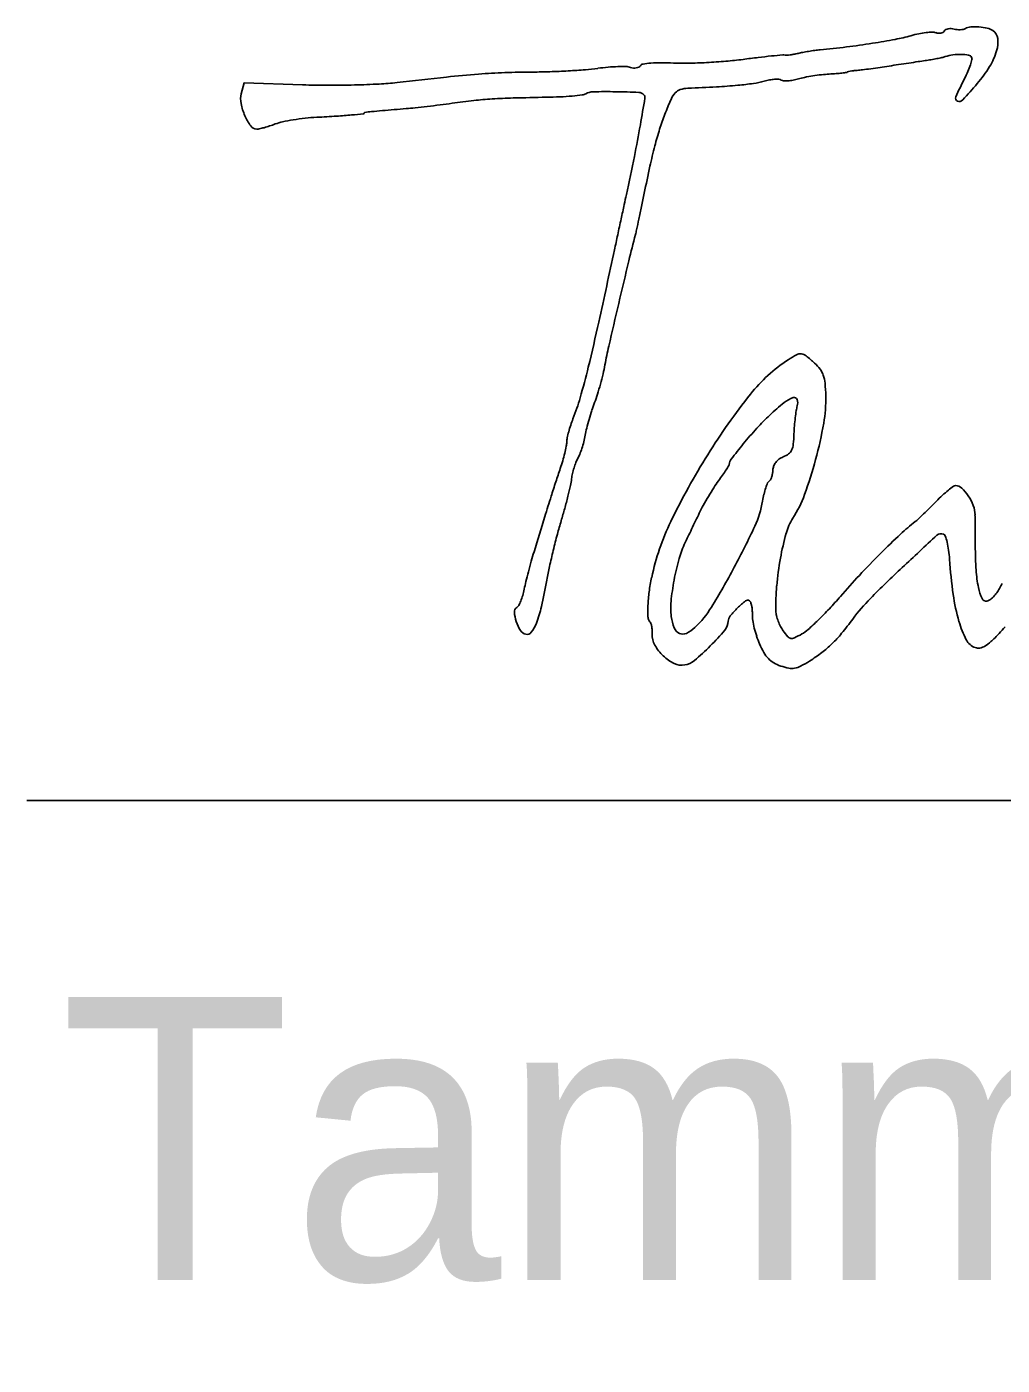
# Model space of a CAD drawing. Extents: x 0 to 69.5, y -4.5 to 22.
# Drawn here: x 26.218 to 26.701, y 8.672 to 9.335 of the extents above; entities that cross this region are included whole.
import ezdxf

# ---------------------------------------------------------------- set-up
doc = ezdxf.new("R2010")
doc.units = 0
doc.layers.add('SH_Data', color=7, linetype='Continuous')
doc.layers.add('SH_Text', color=7, linetype='Continuous')

msp = doc.modelspace()

# ---------------------------------------------------------------- linework, layer by layer
at = {"layer": 'SH_Data'}
msp.add_line((26.21817, 8.95174), (29.71817, 8.95174), dxfattribs=at)
at = {"layer": 'SH_Text'}
msp.add_lwpolyline([(26.32433, 9.30159), (26.32568, 9.30691), (26.35465, 9.30599)], dxfattribs=at)
for centre, radius, start, end in [((26.6858, 9.32829), 0.00637, 94.59298, 119.90187), ((26.68742, 9.3081), 0.02663, 85.84447, 94.59295), ((26.6874, 9.30783), 0.0269, 77.01973, 85.84442), ((26.58156, 9.67982), 0.35755, 278.86374, 280.70175), ((26.63194, 9.41326), 0.08627, 280.70169, 285.98755), ((26.67054, 9.27853), 0.05388, 101.80562, 105.98752), ((26.66844, 9.28856), 0.04363, 96.90686, 101.80559), ((26.66769, 9.29476), 0.03739, 92.11719, 96.90688), ((26.66646, 9.32816), 0.00396, 67.19078, 92.11721), ((26.66967, 9.33579), 0.00431, 247.19073, 263.71684), ((26.66964, 9.3356), 0.00412, 263.71691, 280.80788), ((26.66977, 9.33497), 0.00348, 280.80793, 299.49752), ((26.67043, 9.3338), 0.00213, 299.49734, 326.46687), ((26.67394, 9.33147), 0.00209, 117.74555, 146.46696), ((26.67508, 9.32931), 0.00452, 101.63031, 117.74552), ((26.6753, 9.3282), 0.00565, 87.20446, 101.63033), ((26.67528, 9.32779), 0.00607, 73.52941, 87.20455), ((26.67946, 9.34192), 0.00867, 253.52935, 263.55613), ((26.67968, 9.34388), 0.01064, 263.55616, 272.15406), ((26.67973, 9.34265), 0.00941, 272.15391, 281.14382), ((26.68087, 9.33686), 0.00351, 281.14374, 299.90186), ((26.6915, 9.32561), 0.00865, 56.46687, 77.01974), ((26.6933, 9.32834), 0.00538, 6.14827, 56.46696), ((26.6831, 9.32724), 0.01564, 343.39647, 6.1483), ((26.59033, 9.36124), 0.04079, 280.54779, 283.43099), ((26.61089, 9.27516), 0.04771, 100.57674, 103.43107), ((26.62309, 9.2098), 0.1142, 99.0898, 100.57672), ((26.62371, 9.20598), 0.11807, 97.61236, 99.08988), ((26.61703, 9.25594), 0.06766, 95.37061, 97.61241), ((26.5697, 9.75943), 0.43805, 275.37062, 277.0906), ((26.57185, 9.74213), 0.42061, 277.0906, 278.86376), ((26.66759, 9.33186), 0.03183, 328.07982, 343.39643), ((26.51474, 9.21407), 0.10106, 95.06534, 97.95015), ((26.51316, 9.23186), 0.08319, 91.72751, 95.06533), ((26.5129, 9.24034), 0.07471, 88.59363, 91.72751), ((26.51457, 9.30815), 0.00688, 70.57557, 88.59363), ((26.51908, 9.31867), 0.00437, 279.35171, 296.38639), ((26.52011, 9.31658), 0.00204, 296.38641, 326.46695), ((26.5234, 9.3144), 0.00191, 99.01373, 146.4669), ((26.53116, 9.26554), 0.05138, 94.64299, 99.01367), ((26.53194, 9.25587), 0.06108, 89.8645, 94.64296), ((26.53177, 9.18486), 0.13209, 87.18019, 89.86449), ((26.54341, 9.42102), 0.10436, 267.18024, 271.10508), ((26.54004, 9.59544), 0.27881, 271.10505, 272.98981), ((26.53924, 9.61088), 0.29427, 272.98975, 274.85595), ((26.54848, 9.50203), 0.18503, 274.8559, 277.49781), ((26.66422, 8.62265), 0.70194, 96.88125, 97.49775), ((26.62909, 8.91372), 0.40876, 95.9569, 96.88119), ((26.67192, 8.50325), 0.82146, 95.56401, 95.95683), ((26.59259, 9.31764), 0.00321, 75.818, 95.564), ((26.59404, 9.32339), 0.00272, 255.81782, 274.0634), ((26.59211, 9.35065), 0.03005, 274.0635, 277.20013), ((26.59168, 9.35399), 0.03342, 277.20008, 280.54774), ((26.58202, 9.71455), 0.40419, 278.30157, 278.95108), ((26.855, 7.9814), 1.35033, 98.75024, 98.951), ((26.92778, 7.50859), 1.8287, 98.59026, 98.75022), ((26.90518, 7.65817), 1.67742, 98.42871, 98.59028), ((26.7304, 8.83774), 0.48498, 98.02166, 98.42869), ((26.64867, 9.41762), 0.10063, 278.02167, 279.67543), ((26.64768, 9.42348), 0.10657, 279.67546, 281.25954), ((26.65001, 9.41177), 0.09464, 281.25957, 282.8338), ((26.66727, 9.33598), 0.01691, 282.83375, 288.46709), ((26.67924, 9.30015), 0.02087, 97.63411, 108.46708), ((26.67995, 9.29488), 0.02619, 88.49766, 97.63401), ((26.68003, 9.29807), 0.023, 79.53166, 88.49754), ((26.64682, 9.32872), 0.04038, 336.48727, 341.38898), ((26.6838, 9.31849), 0.00223, 29.90193, 79.5316), ((26.64911, 9.32794), 0.03797, 341.38894, 345.59765), ((26.68446, 9.31887), 0.00147, 345.59773, 29.9019), ((26.6334, 9.35316), 0.07211, 319.7678, 328.07984), ((26.73874, 6.37643), 2.95004, 96.08778, 96.56585), ((26.48423, 8.7627), 0.55024, 94.42958, 96.08769), ((26.46661, 8.99025), 0.32201, 92.12471, 94.42953), ((26.4704, 8.8881), 0.42422, 90.25024, 92.12468), ((26.46728, 9.6013), 0.28898, 270.2502, 271.92756), ((26.46377, 9.70567), 0.39341, 271.92752, 273.2586), ((26.46562, 9.67312), 0.36081, 273.25854, 274.60497), ((26.48606, 9.41943), 0.1063, 274.60498, 277.95013), ((26.51895, 9.32058), 0.0063, 250.57563, 264.3154), ((26.51888, 9.31987), 0.00559, 264.31534, 279.35175), ((26.59047, 9.28226), 0.02659, 100.35475, 106.12505), ((26.58955, 9.28728), 0.02149, 93.58625, 100.35481), ((26.58929, 9.29145), 0.0173, 86.56834, 93.58625), ((26.59018, 9.30633), 0.0024, 56.46697, 86.56823), ((26.59283, 9.31032), 0.00238, 236.46695, 266.87067), ((26.59336, 9.32945), 0.02155, 273.9039, 280.68757), ((26.59238, 9.33461), 0.02679, 280.68748, 286.44884), ((26.61017, 9.27437), 0.03601, 101.36521, 106.4488), ((26.62244, 9.2133), 0.09831, 98.96267, 101.36511), ((26.62338, 9.20737), 0.10431, 96.58681, 98.96267), ((26.61912, 9.24422), 0.06721, 93.28435, 96.58688), ((26.60499, 9.49055), 0.17953, 273.28443, 274.36984), ((26.61168, 9.40294), 0.09166, 274.36987, 276.16479), ((26.59476, 9.55961), 0.24924, 276.1647, 276.72758), ((26.62393, 9.31229), 0.000199, 276.72768, 358.18457), ((26.62434, 9.31227), 0.000204, 101.65644, 178.18431), ((26.63329, 9.26888), 0.04451, 99.95529, 101.65649), ((26.63065, 9.28389), 0.02927, 96.7947, 99.95539), ((26.63385, 9.25702), 0.05633, 94.85834, 96.79467), ((26.62332, 9.38091), 0.068, 274.85831, 277.06779), ((26.58451, 9.69397), 0.38347, 277.06777, 277.68198), ((26.57825, 9.74038), 0.43029, 277.68195, 278.30166), ((26.85209, 9.22257), 0.19066, 153.00824, 156.04199), ((26.62533, 9.33807), 0.06382, 333.00826, 336.48722), ((26.33506, 9.29888), 0.01107, 165.80774, 191.24364), ((26.3674, 9.70809), 0.4023, 268.18436, 269.95019), ((26.36751, 9.83728), 0.53149, 269.95019, 271.38325), ((26.36864, 9.79034), 0.48454, 271.38325, 272.83281), ((26.38587, 9.44216), 0.13593, 272.8328, 276.56586), ((26.49253, 9.30539), 0.00445, 276.61299, 299.90185), ((26.4986, 9.29483), 0.00773, 91.09966, 119.90183), ((26.50485, 8.96926), 0.33336, 89.18325, 91.09964), ((26.50328, 8.85921), 0.44342, 87.71271, 89.18336), ((26.52084, 9.2986), 0.00367, 43.18439, 87.71278), ((26.5485, 9.29372), 0.0126, 138.46639, 156.22614), ((26.54312, 9.29849), 0.00541, 107.01871, 138.46636), ((26.54592, 9.28932), 0.01499, 92.32465, 107.01873), ((26.50787, 10.22675), 0.92321, 272.32463, 273.20492), ((26.54336, 9.59287), 0.28834, 273.20489, 275.30002), ((26.55459, 9.47182), 0.16677, 275.30006, 278.00773), ((26.57253, 9.34432), 0.03801, 278.00773, 286.12498), ((26.59364, 9.32524), 0.01733, 266.87074, 273.90399), ((26.5046, 9.46213), 0.24083, 317.20214, 319.76774), ((26.35324, 9.30249), 0.0296, 191.24373, 203.44832), ((26.3476, 9.88167), 0.5904, 276.09603, 276.67953), ((26.34141, 9.93457), 0.64366, 276.67952, 277.25684), ((26.3629, 9.76576), 0.47349, 277.25683, 277.98357), ((26.48185, 8.91763), 0.38294, 96.36945, 97.98356), ((26.46061, 9.10794), 0.19145, 93.65813, 96.36947), ((26.46678, 9.01136), 0.28823, 91.56432, 93.65808), ((26.50223, 7.71332), 1.58675, 90.97201, 91.56422), ((26.47145, 9.5272), 0.22739, 270.97193, 272.65984), ((26.47498, 9.45132), 0.15143, 272.65978, 274.94879), ((26.4731, 9.47299), 0.17318, 274.94874, 276.61304), ((25.05143, 9.54302), 1.49262, 350.09287, 350.6067), ((26.52204, 9.29973), 0.00202, 350.60671, 43.18445), ((26.69898, 9.22743), 0.17703, 156.22618, 158.80072), ((26.67927, 9.29936), 0.00155, 156.04196, 248.08976), ((26.67957, 9.30011), 0.00236, 248.08976, 317.20214), ((26.35101, 9.30153), 0.02717, 203.44835, 215.77018), ((26.36651, 9.18667), 0.10334, 99.18239, 102.17581), ((26.36853, 9.17415), 0.11602, 96.22738, 99.1823), ((26.36662, 9.19168), 0.09838, 92.88351, 96.22729), ((26.32076, 10.10212), 0.81321, 272.8834, 273.58149), ((26.3555, 9.54713), 0.25713, 273.5814, 275.22783), ((26.32715, 9.85694), 0.56823, 275.22776, 275.81813), ((26.3847, 9.29211), 0.00048, 275.8181, 358.1843), ((26.38548, 9.29208), 0.000295, 96.46381, 178.18446), ((26.41773, 9.00739), 0.28681, 95.79471, 96.46369), ((26.4187, 8.99791), 0.29634, 94.75789, 95.79471), ((26.8485, 3.83395), 5.47816, 94.63384, 94.75783), ((26.39204, 9.46556), 0.17192, 274.63383, 276.096), ((26.64608, 9.24795), 0.12029, 158.80078, 162.53476), ((26.33206, 9.28787), 0.00381, 215.77029, 268.18436), ((26.3321, 9.28913), 0.00507, 268.18441, 282.91227), ((26.32149, 9.33539), 0.05253, 282.91219, 285.55891), ((26.31997, 9.34087), 0.05822, 285.55903, 288.37692), ((26.3166, 9.35099), 0.06888, 288.37686, 290.86088), ((26.34991, 9.2636), 0.02463, 102.17585, 110.86093), ((25.93001, 9.38957), 0.60074, 348.57385, 350.09285), ((26.69684, 9.23198), 0.1735, 162.53478, 165.37238), ((26.78664, 9.20854), 0.26631, 165.3724, 167.6119), ((25.25911, 9.52516), 1.2852, 347.71363, 348.57375), ((27.26823, 9.10276), 0.75938, 167.61194, 168.63684), ((29.28249, 8.64893), 2.83248, 167.71362, 167.81606), ((25.2262, 9.51314), 1.32347, 348.3428, 348.63684), ((37.93836, 6.78), 11.68782, 167.816039, 167.851792), ((25.51588, 9.45338), 1.0277, 347.98741, 348.34287), ((39.17188, 6.51446), 12.9496, 167.851751, 167.887274), ((25.52294, 9.45187), 1.02047, 347.68615, 347.98753), ((36.86762, 7.00899), 10.59287, 167.887288, 167.928541), ((27.1103, 9.07635), 0.61105, 165.25872, 166.51119), ((26.46305, 9.24665), 0.05822, 345.25877, 347.68619), ((20.86325, 10.43168), 5.77339, 347.566071, 347.928638), ((30.3551, 8.29801), 3.9479, 166.51116, 166.82675), ((31.30499, 8.07569), 4.92346, 166.8268, 167.07936), ((25.56399, 9.39524), 0.95975, 346.19953, 347.56613), ((26.73576, 9.12392), 0.23554, 167.07936, 169.38028), ((26.63806, 9.10394), 0.0788, 123.1642, 141.59174), ((26.62292, 9.1271), 0.05114, 117.72652, 123.16424), ((26.601, 9.1688), 0.00403, 82.81312, 117.72653), ((26.60092, 9.16814), 0.00469, 51.53097, 82.81308), ((26.55563, 9.11114), 0.07749, 47.48343, 51.53107), ((26.08361, 9.2676), 0.42469, 344.08383, 346.19958), ((26.343, 9.20167), 0.16493, 344.58847, 346.41938), ((26.41897, 9.18332), 0.08677, 346.4194, 349.38028), ((26.59329, 9.15222), 0.02176, 36.74521, 47.48351), ((26.60195, 9.15868), 0.01097, 18.81189, 36.74522), ((26.34519, 9.20107), 0.16267, 342.75246, 344.58841), ((26.59602, 9.15666), 0.01723, 5.34454, 18.81186), ((26.51907, 9.14946), 0.09451, 1.52543, 5.34465), ((26.38846, 9.18067), 0.10768, 338.21569, 344.08379), ((26.42869, 9.17514), 0.07523, 339.4844, 342.75233), ((26.83762, 8.94572), 0.33348, 141.5917, 147.90273), ((26.60197, 9.13754), 0.01438, 108.5169, 129.22209), ((26.5979, 9.14971), 0.00155, 20.86726, 108.51689), ((26.59473, 9.1485), 0.00493, 343.18226, 20.86726), ((26.54731, 9.15021), 0.06626, 349.78968, 1.5255), ((26.63728, 9.1), 0.14653, 162.16805, 164.00239), ((26.58173, 9.11788), 0.08817, 159.4844, 162.16801), ((26.66939, 9.05381), 0.12185, 133.27854, 137.56675), ((26.67636, 9.04641), 0.13202, 129.22208, 133.27866), ((26.68532, 9.1308), 0.08752, 170.82038, 173.16553), ((26.6165, 9.14192), 0.0178, 163.18227, 170.82041), ((26.54482, 9.11869), 0.06053, 161.79889, 165.03887), ((26.53759, 9.12106), 0.05292, 158.21563, 161.79885), ((26.54908, 9.12245), 0.05551, 165.85209, 169.54735), ((26.63122, 9.10174), 0.14022, 164.00238, 165.85208), ((26.7238, 9.00407), 0.19557, 137.56672, 140.57526), ((26.68694, 9.13022), 0.08919, 175.50069, 178.02046), ((26.69643, 9.12947), 0.0987, 173.16546, 175.50076), ((26.39853, 9.17701), 0.21744, 344.94734, 349.78971), ((26.4721, 9.12967), 0.0133, 348.75632, 358.1844), ((26.49756, 9.12886), 0.01218, 168.32118, 178.1844), ((26.53811, 9.12048), 0.05359, 165.03886, 168.32123), ((26.43659, 9.14409), 0.05907, 342.22695, 345.56155), ((26.4487, 9.14097), 0.04656, 345.5616, 349.54738), ((26.52147, 9.13594), 0.07638, 354.08621, 358.02044), ((26.39786, 9.1449), 0.08909, 343.67152, 346.22153), ((26.40811, 9.14239), 0.07854, 346.22151, 348.7564), ((26.47802, 9.12842), 0.01477, 330.02947, 338.83539), ((26.44215, 9.1423), 0.05323, 338.83547, 342.2269), ((26.84054, 8.94388), 0.33693, 147.90273, 154.32161), ((26.82297, 8.92253), 0.32395, 140.57529, 142.27511), ((26.58768, 9.13334), 0.01248, 292.67991, 306.76516), ((26.59223, 9.12725), 0.00488, 306.76526, 335.14504), ((26.58846, 9.129), 0.00903, 335.14507, 354.08621), ((26.95807, 8.95299), 0.50308, 161.08181, 161.87685), ((26.3996, 9.14439), 0.08727, 341.08187, 343.67153), ((26.52767, 9.10476), 0.04043, 163.21627, 167.39656), ((26.52511, 9.10553), 0.03775, 158.96927, 163.21623), ((26.50287, 9.11408), 0.01393, 150.02946, 158.96925), ((26.4037, 9.2211), 0.19219, 326.63092, 327.40487), ((26.56472, 9.11814), 0.00106, 327.40486, 358.18431), ((26.57034, 9.11796), 0.00456, 142.27509, 178.18443), ((26.59396, 9.11504), 0.0066, 160.06133, 178.18439), ((26.59399, 9.11503), 0.00664, 142.01416, 160.06138), ((26.59476, 9.11443), 0.00762, 125.30507, 142.01425), ((26.59676, 9.11161), 0.01107, 112.67979, 125.30507), ((26.3987, 9.17696), 0.21726, 340.13654, 344.9473), ((27.12478, 8.89843), 0.67849, 161.87682, 162.51212), ((26.4541, 9.11506), 0.03392, 347.41089, 353.03575), ((26.51468, 9.10766), 0.02711, 167.39649, 173.03578), ((26.61558, 9.06985), 0.0682, 143.94409, 147.42924), ((26.40946, 9.21991), 0.18676, 323.94408, 325.02124), ((26.47299, 9.17546), 0.10922, 325.02123, 326.63098), ((26.58638, 9.10823), 0.00178, 119.9019, 157.42897), ((26.5846, 9.11132), 0.00178, 299.90188, 331.2598), ((26.57879, 9.11451), 0.00842, 331.25965, 341.17388), ((26.57641, 9.11532), 0.01092, 341.17396, 350.22496), ((26.5744, 9.11566), 0.01296, 350.22504, 358.18435), ((26.26557, 9.15717), 0.22709, 346.02935, 347.41085), ((26.68299, 9.02679), 0.14819, 147.42933, 149.38009), ((26.6367, 9.09074), 0.0552, 166.72736, 170.37977), ((26.61924, 9.09486), 0.03726, 161.82381, 166.72736), ((26.61599, 9.09593), 0.03384, 157.42892, 161.82389), ((26.54844, 9.12287), 0.05805, 327.29599, 340.1365), ((26.73439, 9.03535), 0.09239, 133.08406, 135.77065), ((26.71152, 9.0598), 0.05891, 129.32022, 133.08398), ((26.71362, 9.05724), 0.06222, 126.40372, 129.32015), ((26.67774, 9.1059), 0.00176, 88.18441, 126.40361), ((26.67764, 9.10293), 0.00474, 47.08392, 88.18435), ((26.66679, 9.09125), 0.02068, 33.31768, 47.08395), ((27.99755, 8.62345), 1.59355, 162.51218, 162.88988), ((26.23633, 9.1645), 0.25723, 343.21555, 344.61791), ((26.23848, 9.16391), 0.25501, 344.61784, 346.02936), ((26.62283, 9.0596), 0.07967, 151.32509, 154.45507), ((26.68492, 9.02565), 0.15043, 149.38009, 151.32512), ((26.53404, 9.10814), 0.04892, 335.09029, 350.37974), ((26.48922, 9.27316), 0.24917, 313.88654, 314.88027), ((26.4615, 9.301), 0.28845, 314.88021, 315.77058), ((26.66416, 9.08952), 0.02383, 20.20234, 33.31768), ((26.67337, 9.09291), 0.01402, 0.68609, 20.20231), ((38.76048, 5.31027), 12.8549, 162.889952, 162.971083), ((26.6752, 9.03213), 0.20116, 163.21557, 165.18879), ((26.64913, 9.03592), 0.12454, 154.32161, 167.81269), ((22.85513, 10.86223), 4.09706, 334.30901, 334.37272), ((23.93303, 10.34516), 2.90155, 334.37264, 334.45514), ((26.62034, 9.0767), 0.02739, 147.296, 164.54696), ((26.71913, 9.01055), 0.10021, 127.75097, 133.17999), ((26.64461, 9.1068), 0.02152, 307.751, 312.96837), ((26.5027, 9.25915), 0.22973, 312.96823, 313.88656), ((25.32771, 9.0768), 1.35977, 0.55632, 0.68604), ((22.70326, 9.05131), 3.98434, 0.49813, 0.55634), ((26.86693, 8.98143), 0.39948, 165.18878, 166.36975), ((23.13516, 10.7275), 3.7863, 334.24474, 334.30914), ((26.2145, 9.25653), 0.40124, 331.84389, 335.09028), ((26.7312, 9.04606), 0.14242, 164.54689, 169.63323), ((26.94605, 8.76874), 0.43182, 133.18003, 135.01483), ((27.98368, 7.6458), 1.9481, 132.45956, 133.14825), ((26.6707, 9.08069), 0.00315, 69.96945, 132.45958), ((26.67127, 9.08226), 0.00149, 18.63854, 69.9694), ((22.42508, 9.04889), 4.26253, 0.44068, 0.4982), ((26.58557, 9.05919), 0.04627, 154.09065, 164.51998), ((25.48807, 9.59233), 1.17388, 334.09071, 334.24472), ((26.63859, 9.07123), 0.03598, 13.54081, 18.6386), ((26.63391, 9.07011), 0.0408, 7.88724, 13.54073), ((23.85608, 9.0599), 2.83149, 0.3625, 0.44065), ((26.90173, 9.07917), 0.21422, 180.36244, 183.58294), ((26.75897, 8.98859), 0.30239, 164.34104, 165.3609), ((26.66422, 9.01515), 0.20398, 162.97118, 164.34099), ((26.86498, 8.9819), 0.39747, 166.36974, 167.55185), ((26.66545, 9.03707), 0.12916, 164.52002, 169.36836), ((26.74138, 9.04419), 0.15276, 169.63312, 174.81521), ((26.9719, 8.74291), 0.46836, 135.01484, 136.85881), ((26.60783, 9.06649), 0.06713, 3.99402, 7.88723), ((26.93117, 9.08907), 0.257, 183.99399, 187.90852), ((26.73944, 8.99369), 0.28219, 165.36094, 166.3918), ((26.66321, 9.02644), 0.19085, 167.55185, 169.59817), ((26.21495, 9.25629), 0.40073, 328.59286, 331.84384), ((26.87985, 8.82917), 0.34221, 136.85873, 139.19173), ((27.0656, 8.62523), 0.60566, 133.14818, 135.2298), ((26.74807, 9.06955), 0.06026, 183.58293, 191.86086), ((26.42682, 9.06381), 0.03825, 343.96987, 348.72268), ((26.557, 9.03786), 0.09449, 166.39181, 168.72275), ((26.14483, 9.1216), 0.3362, 347.30432, 349.59814), ((26.61705, 9.04284), 0.09173, 167.81266, 172.35699), ((26.66473, 9.0372), 0.12843, 169.36845, 174.14347), ((26.69203, 9.04867), 0.10321, 174.81519, 181.76716), ((26.71493, 9.06259), 0.0264, 191.86094, 204.23716), ((26.68399, 9.06471), 0.01745, 324.26064, 332.94321), ((26.72463, 9.04395), 0.02819, 147.49419, 152.94314), ((26.44047, 9.05937), 0.02388, 332.24089, 338.0799), ((26.43597, 9.06119), 0.02873, 338.07995, 343.9698), ((26.5975, 9.04547), 0.072, 172.35698, 177.80593), ((26.56908, 9.04702), 0.03227, 174.14355, 187.47588), ((26.60462, 9.01134), 0.04985, 128.09093, 134.13607), ((26.57487, 9.04929), 0.00162, 56.46692, 128.09095), ((26.57487, 9.04931), 0.00161, 19.98579, 56.46688), ((26.5647, 9.0456), 0.01243, 11.91199, 19.98575), ((26.46607, 9.18644), 0.20447, 316.88116, 319.1917), ((26.70018, 8.98772), 0.09094, 135.22974, 143.67315), ((26.769, 9.06654), 0.09328, 187.90843, 196.24793), ((26.6929, 9.05267), 0.00224, 204.23722, 279.08506), ((26.69271, 9.05391), 0.0035, 279.08505, 305.48371), ((26.68699, 9.06193), 0.01334, 305.48364, 315.23751), ((26.6847, 9.0642), 0.01658, 315.23752, 324.26061), ((26.46195, 9.04515), 0.0025, 119.90185, 183.71155), ((26.47792, 9.04619), 0.0185, 183.7115, 198.35217), ((26.45955, 9.04933), 0.00232, 299.90187, 332.24098), ((26.41646, 9.06041), 0.05776, 338.86109, 347.30427), ((26.59283, 9.04565), 0.06733, 177.80592, 182.63478), ((26.51486, 9.07317), 0.04933, 313.38572, 328.59281), ((26.56976, 9.04035), 0.00446, 140.96548, 178.18439), ((26.60122, 9.01484), 0.04497, 134.136, 140.96547), ((26.56112, 9.04485), 0.0161, 4.29185, 11.9119), ((26.5556, 9.04444), 0.02162, 358.1844, 4.29183), ((26.59178, 9.04329), 0.01457, 178.1844, 189.35167), ((26.59958, 9.04582), 0.01072, 181.76716, 193.852), ((26.61295, 9.04911), 0.02448, 193.852, 200.3689), ((26.48507, 9.16865), 0.17844, 314.3222, 316.88115), ((26.47956, 9.04673), 0.02023, 198.35216, 212.39608), ((26.45235, 9.04653), 0.01928, 323.44342, 338.8611), ((26.52919, 9.04272), 0.00362, 182.6347, 223.18437), ((26.52501, 9.03879), 0.00212, 17.07917, 43.18446), ((26.51418, 9.03546), 0.01345, 10.40956, 17.0792), ((26.51125, 9.03493), 0.01642, 3.96451, 10.4095), ((26.56082, 9.04593), 0.02394, 187.47599, 201.28495), ((26.54326, 9.03909), 0.00509, 201.28503, 244.78234), ((26.53783, 9.04887), 0.01589, 295.05042, 313.38573), ((26.55826, 9.04071), 0.00704, 319.56688, 358.18445), ((26.62684, 9.04906), 0.05011, 189.35174, 193.80398), ((26.63238, 9.05042), 0.05581, 193.80392, 198.15994), ((26.61416, 9.04957), 0.02579, 200.36885, 206.78361), ((26.60589, 9.04539), 0.01651, 206.78354, 215.74118), ((26.49776, 9.15565), 0.16027, 311.89474, 314.32216), ((26.49438, 9.13905), 0.16451, 320.54499, 323.67314), ((26.72901, 9.05489), 0.05162, 196.24786, 207.18991), ((26.61907, 9.11027), 0.11041, 316.5876, 318.92588), ((26.46605, 9.03816), 0.00423, 212.39607, 257.20415), ((26.4657, 9.03663), 0.00266, 257.20413, 323.44351), ((26.50869, 9.03475), 0.01899, 358.18433, 3.96448), ((26.53826, 9.03381), 0.0106, 178.18435, 208.70177), ((26.54283, 9.03818), 0.00408, 244.78241, 295.05045), ((26.45853, 9.12569), 0.13806, 315.13182, 319.56687), ((26.62121, 9.04676), 0.04406, 198.15987, 203.36052), ((26.62642, 9.06017), 0.04181, 215.74115, 220.82589), ((26.59668, 9.03447), 0.00251, 220.82595, 260.38682), ((26.59675, 9.03491), 0.00295, 260.38683, 295.50778), ((26.57045, 9.09004), 0.06403, 295.50781, 299.26196), ((26.59344, 9.049), 0.01699, 299.26194, 311.89477), ((26.5719, 9.07525), 0.06411, 314.22255, 320.54502), ((26.6902, 9.03495), 0.00799, 207.1899, 250.57559), ((26.68336, 9.04314), 0.01743, 300.72557, 312.95874), ((26.63402, 9.09613), 0.08984, 312.95871, 316.58753), ((26.54831, 9.03931), 0.02205, 208.70178, 226.34785), ((26.54774, 9.03871), 0.02122, 226.34794, 244.31953), ((26.46522, 9.11903), 0.12862, 310.37074, 315.13179), ((26.6212, 9.04675), 0.04404, 203.36046, 209.68156), ((26.59605, 9.03242), 0.01509, 209.68146, 223.72995), ((26.55958, 9.09354), 0.08605, 302.2793, 307.21353), ((26.57905, 9.0679), 0.05386, 307.21354, 314.22253), ((26.68901, 9.03159), 0.00443, 250.57558, 280.46259), ((26.68847, 9.03455), 0.00744, 280.46265, 300.72562), ((26.54235, 9.02752), 0.0088, 244.31958, 279.00659), ((26.5422, 9.02848), 0.00977, 279.00655, 310.37077), ((26.59375, 9.03022), 0.01191, 223.72992, 239.94068), ((26.59758, 9.03683), 0.01955, 239.94058, 251.12271), ((26.60119, 9.0474), 0.03072, 251.12273, 258.81238), ((26.59678, 9.0251), 0.00799, 258.8125, 279.75293), ((26.59642, 9.02719), 0.01011, 279.7529, 297.66823), ((26.57166, 9.07442), 0.06344, 297.66818, 302.27941)]:
    msp.add_arc(centre, radius, start, end, dxfattribs=at)

# ---------------------------------------------------------------- texts
msp.add_text('Tammy K. Campbell, P.E.', height=0.1399997, dxfattribs=at).set_placement((26.23447, 8.71447))

doc.saveas('drawing.dxf')
